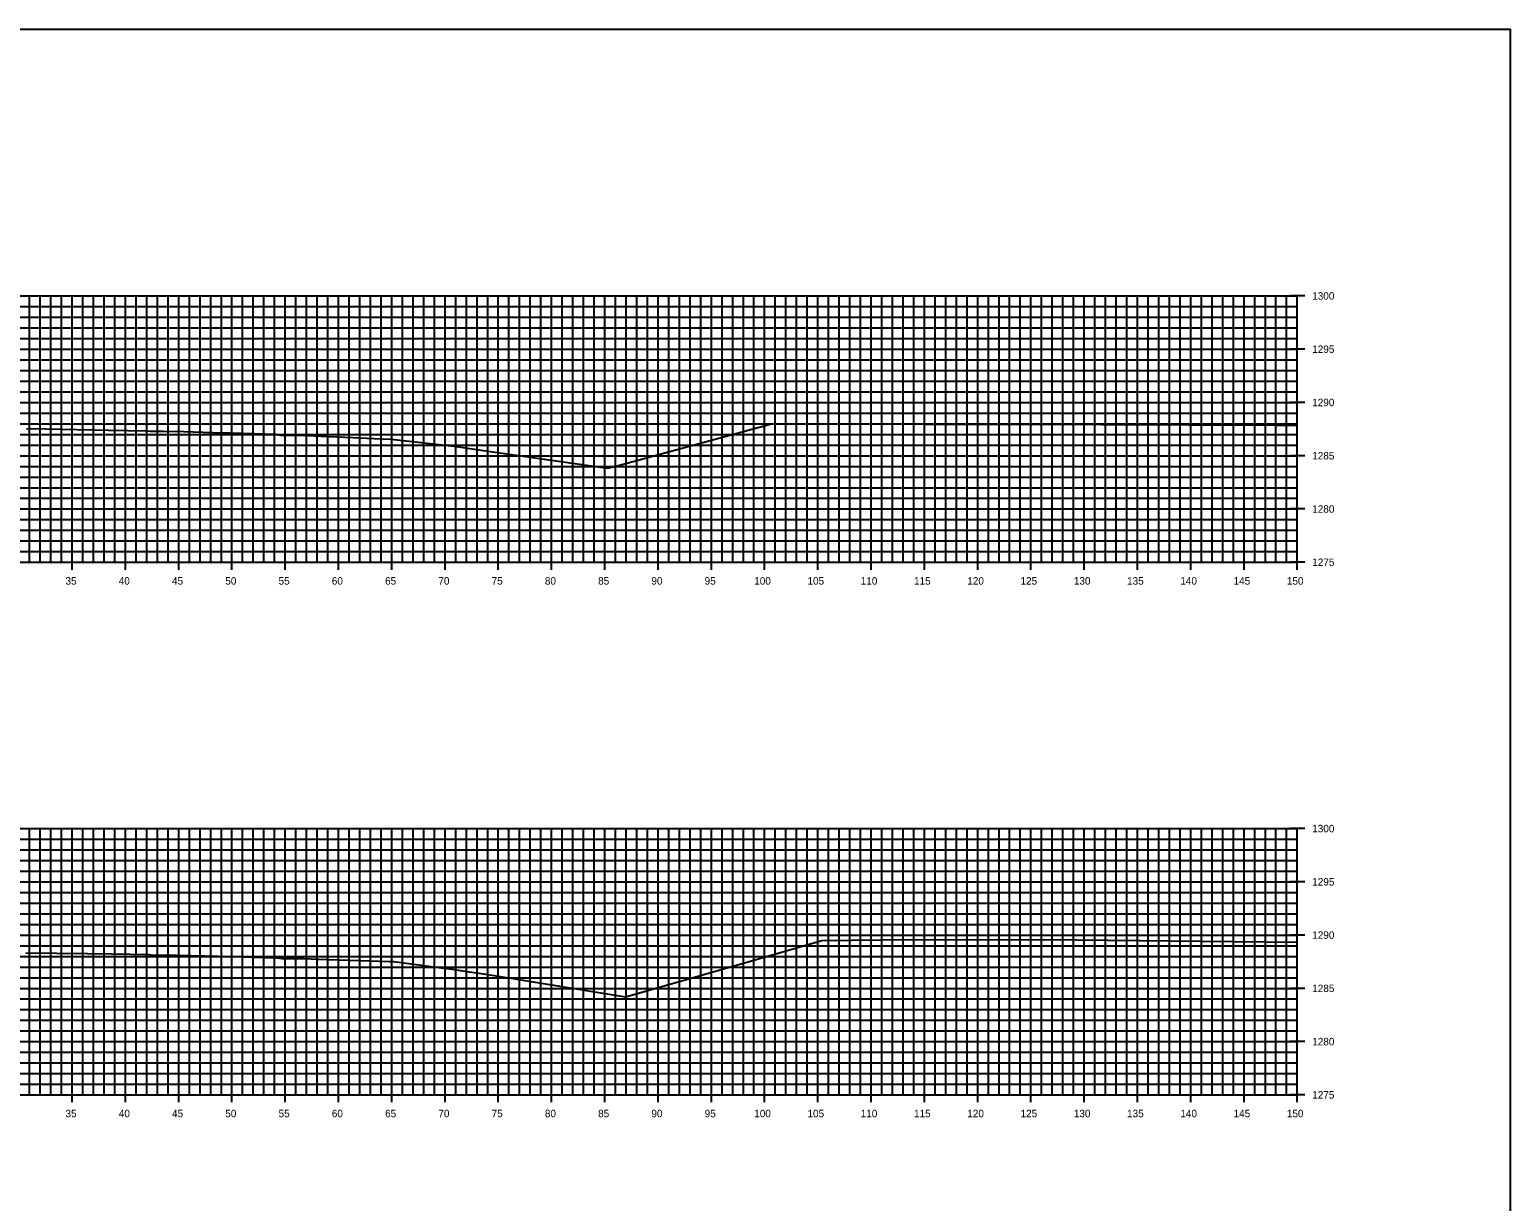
# Model space of a CAD drawing. Extents: x 674939 to 678919, y 750652 to 765176.
# Drawn here: x 678779.5 to 678918.5, y 758622.6 to 758732.6 of the extents above; entities that cross this region are included whole.
import ezdxf

# ---------------------------------------------------------------- set-up
doc = ezdxf.new("R2010")
doc.units = 0
for name, color, linetype in [('R_Axis', 7, 'Continuous'), ('R_Axis Annot', 7, 'Continuous'), ('R_Exist Surface', 7, 'Continuous'), ('R_Grid', 7, 'Continuous'), ('R_No Plot', 7, 'Continuous')]:
    doc.layers.add(name, color=color, linetype=linetype)

msp = doc.modelspace()

# ---------------------------------------------------------------- linework, layer by layer
at = {"layer": 'R_Axis'}
for p, q in [((678899.23, 758707.55), (678897.83, 758707.55)), ((678898.53, 758682.55), (678898.53, 758707.55)), ((678899.23, 758702.55), (678897.83, 758702.55)), ((678899.23, 758697.55), (678897.83, 758697.55)), ((678899.23, 758692.55), (678897.83, 758692.55)), ((678899.23, 758687.55), (678897.83, 758687.55)), ((678598.53, 758682.55), (678898.53, 758682.55)), ((678783.53, 758681.85), (678783.53, 758683.25)), ((678788.53, 758681.85), (678788.53, 758683.25)), ((678793.53, 758681.85), (678793.53, 758683.25)), ((678798.53, 758681.85), (678798.53, 758683.25)), ((678803.53, 758681.85), (678803.53, 758683.25)), ((678808.53, 758681.85), (678808.53, 758683.25)), ((678813.53, 758681.85), (678813.53, 758683.25)), ((678818.53, 758681.85), (678818.53, 758683.25)), ((678823.53, 758681.85), (678823.53, 758683.25)), ((678828.53, 758681.85), (678828.53, 758683.25)), ((678833.53, 758681.85), (678833.53, 758683.25)), ((678838.53, 758681.85), (678838.53, 758683.25)), ((678843.53, 758681.85), (678843.53, 758683.25)), ((678848.53, 758681.85), (678848.53, 758683.25)), ((678853.53, 758681.85), (678853.53, 758683.25)), ((678858.53, 758681.85), (678858.53, 758683.25)), ((678863.53, 758681.85), (678863.53, 758683.25)), ((678868.53, 758681.85), (678868.53, 758683.25)), ((678873.53, 758681.85), (678873.53, 758683.25)), ((678878.53, 758681.85), (678878.53, 758683.25)), ((678883.53, 758681.85), (678883.53, 758683.25)), ((678888.53, 758681.85), (678888.53, 758683.25)), ((678893.53, 758681.85), (678893.53, 758683.25)), ((678899.23, 758682.55), (678897.83, 758682.55)), ((678898.53, 758681.85), (678898.53, 758683.25)), ((678899.23, 758657.55), (678897.83, 758657.55)), ((678898.53, 758632.55), (678898.53, 758657.55)), ((678899.23, 758652.55), (678897.83, 758652.55)), ((678899.23, 758647.55), (678897.83, 758647.55)), ((678899.23, 758642.55), (678897.83, 758642.55)), ((678899.23, 758637.55), (678897.83, 758637.55)), ((678598.53, 758632.55), (678898.53, 758632.55)), ((678783.53, 758631.85), (678783.53, 758633.25)), ((678788.53, 758631.85), (678788.53, 758633.25)), ((678793.53, 758631.85), (678793.53, 758633.25)), ((678798.53, 758631.85), (678798.53, 758633.25)), ((678803.53, 758631.85), (678803.53, 758633.25)), ((678808.53, 758631.85), (678808.53, 758633.25)), ((678813.53, 758631.85), (678813.53, 758633.25)), ((678818.53, 758631.85), (678818.53, 758633.25)), ((678823.53, 758631.85), (678823.53, 758633.25)), ((678828.53, 758631.85), (678828.53, 758633.25)), ((678833.53, 758631.85), (678833.53, 758633.25)), ((678838.53, 758631.85), (678838.53, 758633.25)), ((678843.53, 758631.85), (678843.53, 758633.25)), ((678848.53, 758631.85), (678848.53, 758633.25)), ((678853.53, 758631.85), (678853.53, 758633.25)), ((678858.53, 758631.85), (678858.53, 758633.25)), ((678863.53, 758631.85), (678863.53, 758633.25)), ((678868.53, 758631.85), (678868.53, 758633.25)), ((678873.53, 758631.85), (678873.53, 758633.25)), ((678878.53, 758631.85), (678878.53, 758633.25)), ((678883.53, 758631.85), (678883.53, 758633.25)), ((678888.53, 758631.85), (678888.53, 758633.25)), ((678893.53, 758631.85), (678893.53, 758633.25)), ((678899.23, 758632.55), (678897.83, 758632.55)), ((678898.53, 758631.85), (678898.53, 758633.25))]:
    msp.add_line(p, q, dxfattribs=at)
at = {"layer": 'R_Exist Surface'}
for points in [[(678779.23, 758695.1), (678781.02, 758695.07), (678786.94, 758694.96), (678790.52, 758694.89), (678790.84, 758694.86), (678791.03, 758694.85), (678791.34, 758694.87), (678792.1, 758694.86), (678794, 758694.81), (678796.73, 758694.74), (678798.32, 758694.7), (678800.65, 758694.63), (678802.63, 758694.56), (678802.64, 758694.56), (678802.69, 758694.55), (678802.85, 758694.52), (678803.12, 758694.49), (678804.08, 758694.48), (678805.11, 758694.47), (678806.89, 758694.38), (678809.86, 758694.26), (678811.84, 758694.16), (678813.43, 758694.09), (678813.44, 758694.09), (678813.46, 758694.09), (678819.37, 758693.46), (678819.43, 758693.45), (678819.46, 758693.45), (678819.51, 758693.44), (678819.56, 758693.43), (678822.59, 758692.99), (678833.79, 758691.37), (678834.21, 758691.48), (678849.16, 758695.55), (678852.7, 758695.54), (678863.49, 758695.5), (678872.05, 758695.51), (678896.48, 758695.43), (678897.37, 758695.43), (678898.53, 758695.43)], [(678779.19, 758645.89), (678784.98, 758645.82), (678787.21, 758645.78), (678790.75, 758645.72), (678790.91, 758645.69), (678791.03, 758645.68), (678791.99, 758645.7), (678793.33, 758645.67), (678798.63, 758645.53), (678799.53, 758645.5), (678802.72, 758645.41), (678802.74, 758645.41), (678802.75, 758645.41), (678803.23, 758645.35), (678803.35, 758645.34), (678803.71, 758645.34), (678805.31, 758645.35), (678806.61, 758645.3), (678813.32, 758645.07), (678813.71, 758645.06), (678818.18, 758644.48), (678818.96, 758644.39), (678819.23, 758644.35), (678819.76, 758644.27), (678821.48, 758644.01), (678822.35, 758643.87), (678825.07, 758643.43), (678835.46, 758641.76), (678846.56, 758644.91), (678853.9, 758647.03), (678859.51, 758647.09), (678874.84, 758647.13), (678898.53, 758646.88)]]:
    msp.add_lwpolyline(points, dxfattribs=at)
at = {"layer": 'R_Grid'}
for p, q in [((678598.53, 758707.55), (678898.53, 758707.55)), ((678779.53, 758682.55), (678779.53, 758707.55)), ((678780.53, 758682.55), (678780.53, 758707.55)), ((678781.53, 758682.55), (678781.53, 758707.55)), ((678782.53, 758682.55), (678782.53, 758707.55)), ((678783.53, 758682.55), (678783.53, 758707.55)), ((678784.53, 758682.55), (678784.53, 758707.55)), ((678785.53, 758682.55), (678785.53, 758707.55)), ((678786.53, 758682.55), (678786.53, 758707.55)), ((678787.53, 758682.55), (678787.53, 758707.55)), ((678788.53, 758682.55), (678788.53, 758707.55)), ((678789.53, 758682.55), (678789.53, 758707.55)), ((678790.53, 758682.55), (678790.53, 758707.55)), ((678791.53, 758682.55), (678791.53, 758707.55)), ((678792.53, 758682.55), (678792.53, 758707.55)), ((678793.53, 758682.55), (678793.53, 758707.55)), ((678794.53, 758682.55), (678794.53, 758707.55)), ((678795.53, 758682.55), (678795.53, 758707.55)), ((678796.53, 758682.55), (678796.53, 758707.55)), ((678797.53, 758682.55), (678797.53, 758707.55)), ((678798.53, 758682.55), (678798.53, 758707.55)), ((678799.53, 758682.55), (678799.53, 758707.55)), ((678800.53, 758682.55), (678800.53, 758707.55)), ((678801.53, 758682.55), (678801.53, 758707.55)), ((678802.53, 758682.55), (678802.53, 758707.55)), ((678803.53, 758682.55), (678803.53, 758707.55)), ((678804.53, 758682.55), (678804.53, 758707.55)), ((678805.53, 758682.55), (678805.53, 758707.55)), ((678806.53, 758682.55), (678806.53, 758707.55)), ((678807.53, 758682.55), (678807.53, 758707.55)), ((678808.53, 758682.55), (678808.53, 758707.55)), ((678809.53, 758682.55), (678809.53, 758707.55)), ((678810.53, 758682.55), (678810.53, 758707.55)), ((678811.53, 758682.55), (678811.53, 758707.55)), ((678812.53, 758682.55), (678812.53, 758707.55)), ((678813.53, 758682.55), (678813.53, 758707.55)), ((678814.53, 758682.55), (678814.53, 758707.55)), ((678815.53, 758682.55), (678815.53, 758707.55)), ((678816.53, 758682.55), (678816.53, 758707.55)), ((678817.53, 758682.55), (678817.53, 758707.55)), ((678818.53, 758682.55), (678818.53, 758707.55)), ((678819.53, 758682.55), (678819.53, 758707.55)), ((678820.53, 758682.55), (678820.53, 758707.55)), ((678821.53, 758682.55), (678821.53, 758707.55)), ((678822.53, 758682.55), (678822.53, 758707.55)), ((678823.53, 758682.55), (678823.53, 758707.55)), ((678824.53, 758682.55), (678824.53, 758707.55)), ((678825.53, 758682.55), (678825.53, 758707.55)), ((678826.53, 758682.55), (678826.53, 758707.55)), ((678827.53, 758682.55), (678827.53, 758707.55)), ((678828.53, 758682.55), (678828.53, 758707.55)), ((678829.53, 758682.55), (678829.53, 758707.55)), ((678830.53, 758682.55), (678830.53, 758707.55)), ((678831.53, 758682.55), (678831.53, 758707.55)), ((678832.53, 758682.55), (678832.53, 758707.55)), ((678833.53, 758682.55), (678833.53, 758707.55)), ((678834.53, 758682.55), (678834.53, 758707.55)), ((678835.53, 758682.55), (678835.53, 758707.55)), ((678836.53, 758682.55), (678836.53, 758707.55)), ((678837.53, 758682.55), (678837.53, 758707.55)), ((678838.53, 758682.55), (678838.53, 758707.55)), ((678839.53, 758682.55), (678839.53, 758707.55)), ((678840.53, 758682.55), (678840.53, 758707.55)), ((678841.53, 758682.55), (678841.53, 758707.55)), ((678842.53, 758682.55), (678842.53, 758707.55)), ((678843.53, 758682.55), (678843.53, 758707.55)), ((678844.53, 758682.55), (678844.53, 758707.55)), ((678845.53, 758682.55), (678845.53, 758707.55)), ((678846.53, 758682.55), (678846.53, 758707.55)), ((678847.53, 758682.55), (678847.53, 758707.55)), ((678848.53, 758682.55), (678848.53, 758707.55)), ((678849.53, 758682.55), (678849.53, 758707.55)), ((678850.53, 758682.55), (678850.53, 758707.55)), ((678851.53, 758682.55), (678851.53, 758707.55)), ((678852.53, 758682.55), (678852.53, 758707.55)), ((678853.53, 758682.55), (678853.53, 758707.55)), ((678854.53, 758682.55), (678854.53, 758707.55)), ((678855.53, 758682.55), (678855.53, 758707.55)), ((678856.53, 758682.55), (678856.53, 758707.55)), ((678857.53, 758682.55), (678857.53, 758707.55)), ((678858.53, 758682.55), (678858.53, 758707.55)), ((678859.53, 758682.55), (678859.53, 758707.55)), ((678860.53, 758682.55), (678860.53, 758707.55)), ((678861.53, 758682.55), (678861.53, 758707.55)), ((678862.53, 758682.55), (678862.53, 758707.55)), ((678863.53, 758682.55), (678863.53, 758707.55)), ((678864.53, 758682.55), (678864.53, 758707.55)), ((678865.53, 758682.55), (678865.53, 758707.55)), ((678866.53, 758682.55), (678866.53, 758707.55)), ((678867.53, 758682.55), (678867.53, 758707.55)), ((678868.53, 758682.55), (678868.53, 758707.55)), ((678869.53, 758682.55), (678869.53, 758707.55)), ((678870.53, 758682.55), (678870.53, 758707.55)), ((678871.53, 758682.55), (678871.53, 758707.55)), ((678872.53, 758682.55), (678872.53, 758707.55)), ((678873.53, 758682.55), (678873.53, 758707.55)), ((678874.53, 758682.55), (678874.53, 758707.55)), ((678875.53, 758682.55), (678875.53, 758707.55)), ((678876.53, 758682.55), (678876.53, 758707.55)), ((678877.53, 758682.55), (678877.53, 758707.55)), ((678878.53, 758682.55), (678878.53, 758707.55)), ((678879.53, 758682.55), (678879.53, 758707.55)), ((678880.53, 758682.55), (678880.53, 758707.55)), ((678881.53, 758682.55), (678881.53, 758707.55)), ((678882.53, 758682.55), (678882.53, 758707.55)), ((678883.53, 758682.55), (678883.53, 758707.55)), ((678884.53, 758682.55), (678884.53, 758707.55)), ((678885.53, 758682.55), (678885.53, 758707.55)), ((678886.53, 758682.55), (678886.53, 758707.55)), ((678887.53, 758682.55), (678887.53, 758707.55)), ((678888.53, 758682.55), (678888.53, 758707.55)), ((678889.53, 758682.55), (678889.53, 758707.55)), ((678890.53, 758682.55), (678890.53, 758707.55)), ((678891.53, 758682.55), (678891.53, 758707.55)), ((678892.53, 758682.55), (678892.53, 758707.55)), ((678893.53, 758682.55), (678893.53, 758707.55)), ((678894.53, 758682.55), (678894.53, 758707.55)), ((678895.53, 758682.55), (678895.53, 758707.55)), ((678896.53, 758682.55), (678896.53, 758707.55)), ((678897.53, 758682.55), (678897.53, 758707.55)), ((678898.53, 758682.55), (678898.53, 758707.55)), ((678598.53, 758706.55), (678898.53, 758706.55)), ((678598.53, 758705.55), (678898.53, 758705.55)), ((678598.53, 758704.55), (678898.53, 758704.55)), ((678598.53, 758703.55), (678898.53, 758703.55)), ((678598.53, 758702.55), (678898.53, 758702.55)), ((678598.53, 758701.55), (678898.53, 758701.55)), ((678598.53, 758700.55), (678898.53, 758700.55)), ((678598.53, 758699.55), (678898.53, 758699.55)), ((678598.53, 758698.55), (678898.53, 758698.55)), ((678598.53, 758697.55), (678898.53, 758697.55)), ((678598.53, 758696.55), (678898.53, 758696.55)), ((678598.53, 758695.55), (678898.53, 758695.55)), ((678598.53, 758694.55), (678898.53, 758694.55)), ((678598.53, 758693.55), (678898.53, 758693.55)), ((678598.53, 758692.55), (678898.53, 758692.55)), ((678598.53, 758691.55), (678898.53, 758691.55)), ((678598.53, 758690.55), (678898.53, 758690.55)), ((678598.53, 758689.55), (678898.53, 758689.55)), ((678598.53, 758688.55), (678898.53, 758688.55)), ((678598.53, 758687.55), (678898.53, 758687.55)), ((678598.53, 758686.55), (678898.53, 758686.55)), ((678598.53, 758685.55), (678898.53, 758685.55)), ((678598.53, 758684.55), (678898.53, 758684.55)), ((678598.53, 758683.55), (678898.53, 758683.55)), ((678598.53, 758682.55), (678898.53, 758682.55)), ((678598.53, 758657.55), (678898.53, 758657.55)), ((678779.53, 758632.55), (678779.53, 758657.55)), ((678780.53, 758632.55), (678780.53, 758657.55)), ((678781.53, 758632.55), (678781.53, 758657.55)), ((678782.53, 758632.55), (678782.53, 758657.55)), ((678783.53, 758632.55), (678783.53, 758657.55)), ((678784.53, 758632.55), (678784.53, 758657.55)), ((678785.53, 758632.55), (678785.53, 758657.55)), ((678786.53, 758632.55), (678786.53, 758657.55)), ((678787.53, 758632.55), (678787.53, 758657.55)), ((678788.53, 758632.55), (678788.53, 758657.55)), ((678789.53, 758632.55), (678789.53, 758657.55)), ((678790.53, 758632.55), (678790.53, 758657.55)), ((678791.53, 758632.55), (678791.53, 758657.55)), ((678792.53, 758632.55), (678792.53, 758657.55)), ((678793.53, 758632.55), (678793.53, 758657.55)), ((678794.53, 758632.55), (678794.53, 758657.55)), ((678795.53, 758632.55), (678795.53, 758657.55)), ((678796.53, 758632.55), (678796.53, 758657.55)), ((678797.53, 758632.55), (678797.53, 758657.55)), ((678798.53, 758632.55), (678798.53, 758657.55)), ((678799.53, 758632.55), (678799.53, 758657.55)), ((678800.53, 758632.55), (678800.53, 758657.55)), ((678801.53, 758632.55), (678801.53, 758657.55)), ((678802.53, 758632.55), (678802.53, 758657.55)), ((678803.53, 758632.55), (678803.53, 758657.55)), ((678804.53, 758632.55), (678804.53, 758657.55)), ((678805.53, 758632.55), (678805.53, 758657.55)), ((678806.53, 758632.55), (678806.53, 758657.55)), ((678807.53, 758632.55), (678807.53, 758657.55)), ((678808.53, 758632.55), (678808.53, 758657.55)), ((678809.53, 758632.55), (678809.53, 758657.55)), ((678810.53, 758632.55), (678810.53, 758657.55)), ((678811.53, 758632.55), (678811.53, 758657.55)), ((678812.53, 758632.55), (678812.53, 758657.55)), ((678813.53, 758632.55), (678813.53, 758657.55)), ((678814.53, 758632.55), (678814.53, 758657.55)), ((678815.53, 758632.55), (678815.53, 758657.55)), ((678816.53, 758632.55), (678816.53, 758657.55)), ((678817.53, 758632.55), (678817.53, 758657.55)), ((678818.53, 758632.55), (678818.53, 758657.55)), ((678819.53, 758632.55), (678819.53, 758657.55)), ((678820.53, 758632.55), (678820.53, 758657.55)), ((678821.53, 758632.55), (678821.53, 758657.55)), ((678822.53, 758632.55), (678822.53, 758657.55)), ((678823.53, 758632.55), (678823.53, 758657.55)), ((678824.53, 758632.55), (678824.53, 758657.55)), ((678825.53, 758632.55), (678825.53, 758657.55)), ((678826.53, 758632.55), (678826.53, 758657.55)), ((678827.53, 758632.55), (678827.53, 758657.55)), ((678828.53, 758632.55), (678828.53, 758657.55)), ((678829.53, 758632.55), (678829.53, 758657.55)), ((678830.53, 758632.55), (678830.53, 758657.55)), ((678831.53, 758632.55), (678831.53, 758657.55)), ((678832.53, 758632.55), (678832.53, 758657.55)), ((678833.53, 758632.55), (678833.53, 758657.55)), ((678834.53, 758632.55), (678834.53, 758657.55)), ((678835.53, 758632.55), (678835.53, 758657.55)), ((678836.53, 758632.55), (678836.53, 758657.55)), ((678837.53, 758632.55), (678837.53, 758657.55)), ((678838.53, 758632.55), (678838.53, 758657.55)), ((678839.53, 758632.55), (678839.53, 758657.55)), ((678840.53, 758632.55), (678840.53, 758657.55)), ((678841.53, 758632.55), (678841.53, 758657.55)), ((678842.53, 758632.55), (678842.53, 758657.55)), ((678843.53, 758632.55), (678843.53, 758657.55)), ((678844.53, 758632.55), (678844.53, 758657.55)), ((678845.53, 758632.55), (678845.53, 758657.55)), ((678846.53, 758632.55), (678846.53, 758657.55)), ((678847.53, 758632.55), (678847.53, 758657.55)), ((678848.53, 758632.55), (678848.53, 758657.55)), ((678849.53, 758632.55), (678849.53, 758657.55)), ((678850.53, 758632.55), (678850.53, 758657.55)), ((678851.53, 758632.55), (678851.53, 758657.55)), ((678852.53, 758632.55), (678852.53, 758657.55)), ((678853.53, 758632.55), (678853.53, 758657.55)), ((678854.53, 758632.55), (678854.53, 758657.55)), ((678855.53, 758632.55), (678855.53, 758657.55)), ((678856.53, 758632.55), (678856.53, 758657.55)), ((678857.53, 758632.55), (678857.53, 758657.55)), ((678858.53, 758632.55), (678858.53, 758657.55)), ((678859.53, 758632.55), (678859.53, 758657.55)), ((678860.53, 758632.55), (678860.53, 758657.55)), ((678861.53, 758632.55), (678861.53, 758657.55)), ((678862.53, 758632.55), (678862.53, 758657.55)), ((678863.53, 758632.55), (678863.53, 758657.55)), ((678864.53, 758632.55), (678864.53, 758657.55)), ((678865.53, 758632.55), (678865.53, 758657.55)), ((678866.53, 758632.55), (678866.53, 758657.55)), ((678867.53, 758632.55), (678867.53, 758657.55)), ((678868.53, 758632.55), (678868.53, 758657.55)), ((678869.53, 758632.55), (678869.53, 758657.55)), ((678870.53, 758632.55), (678870.53, 758657.55)), ((678871.53, 758632.55), (678871.53, 758657.55)), ((678872.53, 758632.55), (678872.53, 758657.55)), ((678873.53, 758632.55), (678873.53, 758657.55)), ((678874.53, 758632.55), (678874.53, 758657.55)), ((678875.53, 758632.55), (678875.53, 758657.55)), ((678876.53, 758632.55), (678876.53, 758657.55)), ((678877.53, 758632.55), (678877.53, 758657.55)), ((678878.53, 758632.55), (678878.53, 758657.55)), ((678879.53, 758632.55), (678879.53, 758657.55)), ((678880.53, 758632.55), (678880.53, 758657.55)), ((678881.53, 758632.55), (678881.53, 758657.55)), ((678882.53, 758632.55), (678882.53, 758657.55)), ((678883.53, 758632.55), (678883.53, 758657.55)), ((678884.53, 758632.55), (678884.53, 758657.55)), ((678885.53, 758632.55), (678885.53, 758657.55)), ((678886.53, 758632.55), (678886.53, 758657.55)), ((678887.53, 758632.55), (678887.53, 758657.55)), ((678888.53, 758632.55), (678888.53, 758657.55)), ((678889.53, 758632.55), (678889.53, 758657.55)), ((678890.53, 758632.55), (678890.53, 758657.55)), ((678891.53, 758632.55), (678891.53, 758657.55)), ((678892.53, 758632.55), (678892.53, 758657.55)), ((678893.53, 758632.55), (678893.53, 758657.55)), ((678894.53, 758632.55), (678894.53, 758657.55)), ((678895.53, 758632.55), (678895.53, 758657.55)), ((678896.53, 758632.55), (678896.53, 758657.55)), ((678897.53, 758632.55), (678897.53, 758657.55)), ((678898.53, 758632.55), (678898.53, 758657.55)), ((678598.53, 758656.55), (678898.53, 758656.55)), ((678598.53, 758655.55), (678898.53, 758655.55)), ((678598.53, 758654.55), (678898.53, 758654.55)), ((678598.53, 758653.55), (678898.53, 758653.55)), ((678598.53, 758652.55), (678898.53, 758652.55)), ((678598.53, 758651.55), (678898.53, 758651.55)), ((678598.53, 758650.55), (678898.53, 758650.55)), ((678598.53, 758649.55), (678898.53, 758649.55)), ((678598.53, 758648.55), (678898.53, 758648.55)), ((678598.53, 758647.55), (678898.53, 758647.55)), ((678598.53, 758646.55), (678898.53, 758646.55)), ((678598.53, 758645.55), (678898.53, 758645.55)), ((678598.53, 758644.55), (678898.53, 758644.55)), ((678598.53, 758643.55), (678898.53, 758643.55)), ((678598.53, 758642.55), (678898.53, 758642.55)), ((678598.53, 758641.55), (678898.53, 758641.55)), ((678598.53, 758640.55), (678898.53, 758640.55)), ((678598.53, 758639.55), (678898.53, 758639.55)), ((678598.53, 758638.55), (678898.53, 758638.55)), ((678598.53, 758637.55), (678898.53, 758637.55)), ((678598.53, 758636.55), (678898.53, 758636.55)), ((678598.53, 758635.55), (678898.53, 758635.55)), ((678598.53, 758634.55), (678898.53, 758634.55)), ((678598.53, 758633.55), (678898.53, 758633.55)), ((678598.53, 758632.55), (678898.53, 758632.55))]:
    msp.add_line(p, q, dxfattribs=at)
at = {"layer": 'R_No Plot'}
msp.add_lwpolyline([(678578.53, 758512.55), (678918.53, 758512.55), (678918.53, 758732.55), (678578.53, 758732.55)], close=True, dxfattribs=at)

# ---------------------------------------------------------------- texts
at = {"layer": 'R_Axis Annot'}
for s, p in [('1300', (678899.93, 758707.2)), ('1295', (678899.93, 758702.2)), ('1290', (678899.93, 758697.2)), ('1285', (678899.93, 758692.2)), ('1280', (678899.93, 758687.2)), ('1275', (678899.93, 758682.2)), ('35', (678782.9, 758680.45)), ('40', (678787.9, 758680.45)), ('45', (678792.9, 758680.45)), ('50', (678797.9, 758680.45)), ('55', (678802.9, 758680.45)), ('60', (678807.9, 758680.45)), ('65', (678812.9, 758680.45)), ('70', (678817.9, 758680.45)), ('75', (678822.9, 758680.45)), ('80', (678827.9, 758680.45)), ('85', (678832.9, 758680.45)), ('90', (678837.9, 758680.45)), ('95', (678842.9, 758680.45)), ('100', (678847.55, 758680.45)), ('105', (678852.55, 758680.45)), ('110', (678857.55, 758680.45)), ('115', (678862.55, 758680.45)), ('120', (678867.55, 758680.45)), ('125', (678872.55, 758680.45)), ('130', (678877.55, 758680.45)), ('135', (678882.55, 758680.45)), ('140', (678887.55, 758680.45)), ('145', (678892.55, 758680.45)), ('150', (678897.55, 758680.45)), ('1300', (678899.93, 758657.2)), ('1295', (678899.93, 758652.2)), ('1290', (678899.93, 758647.2)), ('1285', (678899.93, 758642.2)), ('1280', (678899.93, 758637.2)), ('1275', (678899.93, 758632.2)), ('35', (678782.9, 758630.45)), ('40', (678787.9, 758630.45)), ('45', (678792.9, 758630.45)), ('50', (678797.9, 758630.45)), ('55', (678802.9, 758630.45)), ('60', (678807.9, 758630.45)), ('65', (678812.9, 758630.45)), ('70', (678817.9, 758630.45)), ('75', (678822.9, 758630.45)), ('80', (678827.9, 758630.45)), ('85', (678832.9, 758630.45)), ('90', (678837.9, 758630.45)), ('95', (678842.9, 758630.45)), ('100', (678847.55, 758630.45)), ('105', (678852.55, 758630.45)), ('110', (678857.55, 758630.45)), ('115', (678862.55, 758630.45)), ('120', (678867.55, 758630.45)), ('125', (678872.55, 758630.45)), ('130', (678877.55, 758630.45)), ('135', (678882.55, 758630.45)), ('140', (678887.55, 758630.45)), ('145', (678892.55, 758630.45)), ('150', (678897.55, 758630.45))]:
    msp.add_text(s, height=0.7, dxfattribs=at).set_placement(p)

doc.saveas('drawing.dxf')
